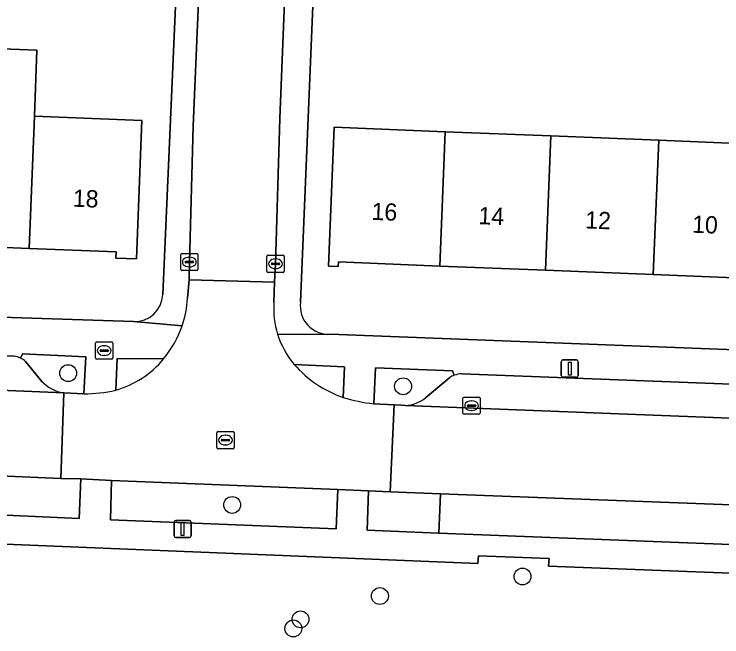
# Model space of a CAD drawing. Extents: x 161354 to 162026, y 386504 to 387460.
# Drawn here: x 161673.11 to 161714.17, y 387275.15 to 387311.28 of the extents above; entities that cross this region are included whole.
import ezdxf

# ---------------------------------------------------------------- set-up
doc = ezdxf.new("R2010")
doc.units = 0
for name, color, linetype in [('IMGEO_Boom', 7, 'Continuous'), ('IMGEO_Erf', 7, 'Continuous'), ('IMGEO_Groenvoorziening', 7, 'Continuous'), ('IMGEO_Kolk', 7, 'Continuous'), ('IMGEO_Lichtmast', 7, 'Continuous'), ('IMGEO_Pand', 7, 'Continuous'), ('IMGEO_Pand_nummerreeks', 7, 'Continuous'), ('IMGEO_Parkeervlak_halfverhard', 7, 'Continuous'), ('IMGEO_Parkeervlak_open', 7, 'Continuous'), ('IMGEO_Rijbaan_lokaal_open', 7, 'Continuous'), ('IMGEO_Rioolput', 7, 'Continuous'), ('IMGEO_Voetpad_open', 7, 'Continuous')]:
    doc.layers.add(name, color=color, linetype=linetype)

msp = doc.modelspace()

# ---------------------------------------------------------------- linework, layer by layer
at = {"layer": 'IMGEO_Boom'}
for centre in [(161676.251, 387290.45), (161695.677, 387289.683), (161685.765, 387282.799), (161702.605, 387278.647), (161694.333, 387277.515), (161689.723, 387276.161), (161689.312, 387275.635)]:
    msp.add_circle(centre, 0.489, dxfattribs=at)
at = {"layer": 'IMGEO_Erf'}
for points in [[(161629.952, 387318.458), (161629.122, 387297.833), (161629.123, 387297.592), (161629.146, 387297.352), (161629.19, 387297.114), (161629.255, 387296.882), (161629.341, 387296.657), (161629.446, 387296.44), (161629.57, 387296.233), (161629.713, 387296.038), (161629.872, 387295.857), (161630.047, 387295.691), (161630.235, 387295.54), (161630.437, 387295.408), (161630.649, 387295.294), (161630.871, 387295.199), (161631.101, 387295.125), (161631.336, 387295.071), (161631.575, 387295.039), (161631.709, 387295.03), (161680.043, 387293.444)], [(161681.733, 387295.001), (161682.667, 387316.174)], [(161690.607, 387315.961), (161689.731, 387294.569)], [(161668.359, 387309.421), (161674.438, 387309.18), (161674.287, 387305.358), (161680.526, 387305.111), (161680.208, 387297.08), (161679.009, 387297.128), (161679.024, 387297.487), (161673.983, 387297.687), (161667.904, 387297.927)], [(161716.307, 387295.921), (161710.194, 387296.166), (161703.945, 387296.416), (161697.805, 387296.663), (161691.929, 387296.898), (161691.918, 387296.634), (161691.359, 387296.656), (161691.682, 387304.712), (161698.117, 387304.454), (161704.257, 387304.208), (161710.506, 387303.958), (161716.421, 387303.721)], [(161691.439, 387292.715), (161735.46, 387291.011), (161741.613, 387290.772)]]:
    msp.add_lwpolyline(points, dxfattribs=at)
for centre, radius, start, end in [((161680.108, 387295.069), 1.627, 267.7132, 357.5956), ((161691.334, 387294.332), 1.62, 171.5737, 273.7321)]:
    msp.add_arc(centre, radius, start, end, dxfattribs=at)
at = {"layer": 'IMGEO_Groenvoorziening'}
for points in [[(161675.989, 387289.306), (161677.166, 387289.253), (161677.27, 387291.386), (161673.602, 387291.563), (161673.483, 387291.318)], [(161673.773, 387291.131), (161674.714, 387289.967)], [(161681.782, 387291.272), (161679.084, 387291.301), (161679.006, 387289.461)], [(161692.197, 387289.035), (161692.273, 387290.823), (161689.362, 387290.947)], [(161698.64, 387290.321), (161698.553, 387290.585), (161694.076, 387290.748), (161693.973, 387288.673), (161695.165, 387288.602), (161695.563, 387288.589), (161695.814, 387288.579)], [(161696.982, 387289.016), (161698.381, 387290.199)], [(161745.962, 387277.602), (161740.509, 387277.851), (161740.428, 387278.146), (161730.277, 387278.502), (161730.236, 387278.232), (161704.119, 387279.248), (161704.147, 387279.69), (161700.052, 387279.843), (161700.021, 387279.396), (161653.208, 387281.315), (161653.225, 387282.57), (161645.84, 387282.862), (161645.779, 387281.605), (161630.612, 387282.233)]]:
    msp.add_lwpolyline(points, dxfattribs=at)
for points in [[(161676.976, 387284.305), (161675.822, 387284.342), (161672.258, 387284.482), (161672.185, 387282.233), (161676.881, 387282.013)], [(161691.886, 387283.692), (161678.77, 387284.224), (161678.707, 387281.931), (161691.792, 387281.42)], [(161697.851, 387283.443), (161694.919, 387283.562), (161693.679, 387283.609), (161693.601, 387281.339), (161697.754, 387281.155)]]:
    msp.add_lwpolyline(points, close=True, dxfattribs=at)
for centre, radius, start, end in [((161672.855, 387290.026), 1.437, 50.289, 64.0809), ((161677.53, 387294.757), 5.498, 285.5746, 320.6645), ((161694.416, 387295.384), 6.725, 221.2759, 250.7305), ((161699.182, 387288.835), 1.581, 110.028, 120.4169), ((161676.337, 387291.537), 2.258, 224.0573, 261.1354), ((161695.763, 387290.494), 1.916, 271.5199, 309.5062)]:
    msp.add_arc(centre, radius, start, end, dxfattribs=at)
at = {"layer": 'IMGEO_Kolk'}
for p, q in [((161682.776, 387296.47), (161682.776, 387297.322)), ((161682.851, 387297.396), (161683.703, 387297.396)), ((161683.777, 387297.322), (161683.777, 387296.47)), ((161687.851, 387297.293), (161688.703, 387297.293)), ((161683.035, 387296.89), (161683.035, 387296.902)), ((161683.473, 387296.853), (161683.075, 387296.853)), ((161683.078, 387296.939), (161683.476, 387296.939)), ((161683.264, 387297.176), (161683.289, 387297.176)), ((161683.519, 387296.902), (161683.519, 387296.89)), ((161687.776, 387296.367), (161687.776, 387297.219)), ((161688.078, 387296.836), (161688.476, 387296.836)), ((161688.264, 387297.073), (161688.289, 387297.073)), ((161688.777, 387297.219), (161688.777, 387296.367)), ((161683.287, 387296.616), (161683.262, 387296.616)), ((161688.035, 387296.787), (161688.035, 387296.799)), ((161688.473, 387296.75), (161688.075, 387296.75)), ((161688.287, 387296.513), (161688.262, 387296.513)), ((161688.519, 387296.799), (161688.519, 387296.787)), ((161683.703, 387296.396), (161682.851, 387296.396)), ((161688.703, 387296.293), (161687.851, 387296.293)), ((161677.836, 387291.329), (161677.836, 387292.181)), ((161677.911, 387292.255), (161678.763, 387292.255)), ((161678.324, 387292.035), (161678.349, 387292.035)), ((161678.837, 387292.181), (161678.837, 387291.329)), ((161678.095, 387291.749), (161678.095, 387291.761)), ((161678.533, 387291.712), (161678.135, 387291.712)), ((161678.138, 387291.798), (161678.536, 387291.798)), ((161678.579, 387291.761), (161678.579, 387291.749)), ((161678.763, 387291.255), (161677.911, 387291.255)), ((161678.347, 387291.475), (161678.322, 387291.475)), ((161699.226, 387289.06), (161700.078, 387289.06)), ((161699.151, 387288.134), (161699.151, 387288.986)), ((161699.639, 387288.84), (161699.664, 387288.84)), ((161700.152, 387288.986), (161700.152, 387288.134)), ((161699.41, 387288.554), (161699.41, 387288.566)), ((161699.848, 387288.517), (161699.45, 387288.517)), ((161699.453, 387288.603), (161699.851, 387288.603)), ((161699.662, 387288.28), (161699.637, 387288.28)), ((161699.894, 387288.566), (161699.894, 387288.554)), ((161700.078, 387288.06), (161699.226, 387288.06))]:
    msp.add_line(p, q, dxfattribs=at)
for points in [[(161682.776, 387296.47), (161682.776, 387297.322)], [(161682.851, 387297.396), (161683.703, 387297.396)], [(161683.777, 387297.322), (161683.777, 387296.47)], [(161687.851, 387297.293), (161688.703, 387297.293)], [(161687.776, 387296.367), (161687.776, 387297.219)], [(161688.777, 387297.219), (161688.777, 387296.367)], [(161683.703, 387296.396), (161682.851, 387296.396)], [(161688.703, 387296.293), (161687.851, 387296.293)], [(161677.836, 387291.329), (161677.836, 387292.181)], [(161677.911, 387292.255), (161678.763, 387292.255)], [(161678.837, 387292.181), (161678.837, 387291.329)], [(161678.763, 387291.255), (161677.911, 387291.255)], [(161699.226, 387289.06), (161700.078, 387289.06)], [(161699.151, 387288.134), (161699.151, 387288.986)], [(161700.152, 387288.986), (161700.152, 387288.134)], [(161700.078, 387288.06), (161699.226, 387288.06)]]:
    msp.add_lwpolyline(points, dxfattribs=at)
for centre, radius, start, end in [((161682.853, 387297.32), 0.0765, 91.552, 178.448), ((161682.853, 387297.32), 0.0765, 91.552, 178.448), ((161683.701, 387297.32), 0.0765, 1.552, 88.448), ((161683.701, 387297.32), 0.0765, 1.552, 88.448), ((161687.853, 387297.217), 0.0765, 91.552, 178.448), ((161687.853, 387297.217), 0.0765, 91.552, 178.448), ((161688.701, 387297.217), 0.0765, 1.552, 88.448), ((161688.701, 387297.217), 0.0765, 1.552, 88.448), ((161683.075, 387296.899), 0.0403, 85.8775, 175.7526), ((161683.072, 387296.889), 0.0366, 178.938, 274.7102), ((161683.476, 387296.896), 0.043, 264.8664, 352.4533), ((161683.48, 387296.901), 0.0386, 1.7309, 96.639), ((161688.075, 387296.796), 0.0403, 85.8775, 175.7526), ((161688.48, 387296.798), 0.0386, 1.7309, 96.639), ((161682.853, 387296.472), 0.0765, 181.552, 268.448), ((161682.853, 387296.472), 0.0765, 181.552, 268.448), ((161683.701, 387296.472), 0.0765, 271.552, 358.448), ((161683.701, 387296.472), 0.0765, 271.552, 358.448), ((161688.072, 387296.786), 0.0366, 178.938, 274.7102), ((161688.476, 387296.793), 0.043, 264.8664, 352.4533), ((161687.853, 387296.369), 0.0765, 181.552, 268.448), ((161687.853, 387296.369), 0.0765, 181.552, 268.448), ((161688.701, 387296.369), 0.0765, 271.552, 358.448), ((161688.701, 387296.369), 0.0765, 271.552, 358.448), ((161677.913, 387292.179), 0.0765, 91.552, 178.448), ((161677.913, 387292.179), 0.0765, 91.552, 178.448), ((161678.761, 387292.179), 0.0765, 1.552, 88.448), ((161678.761, 387292.179), 0.0765, 1.552, 88.448), ((161678.135, 387291.758), 0.0403, 85.8775, 175.7526), ((161678.132, 387291.748), 0.0366, 178.938, 274.7102), ((161678.536, 387291.755), 0.043, 264.8664, 352.4533), ((161678.54, 387291.76), 0.0386, 1.7309, 96.639), ((161677.913, 387291.331), 0.0765, 181.552, 268.448), ((161677.913, 387291.331), 0.0765, 181.552, 268.448), ((161678.761, 387291.331), 0.0765, 271.552, 358.448), ((161678.761, 387291.331), 0.0765, 271.552, 358.448), ((161699.228, 387288.984), 0.0765, 91.552, 178.448), ((161699.228, 387288.984), 0.0765, 91.552, 178.448), ((161700.076, 387288.984), 0.0765, 1.552, 88.448), ((161700.076, 387288.984), 0.0765, 1.552, 88.448), ((161699.45, 387288.563), 0.0403, 85.8775, 175.7526), ((161699.447, 387288.553), 0.0366, 178.938, 274.7102), ((161699.851, 387288.56), 0.043, 264.8664, 352.4533), ((161699.855, 387288.565), 0.0386, 1.7309, 96.639), ((161699.228, 387288.136), 0.0765, 181.552, 268.448), ((161699.228, 387288.136), 0.0765, 181.552, 268.448), ((161700.076, 387288.136), 0.0765, 271.552, 358.448), ((161700.076, 387288.136), 0.0765, 271.552, 358.448)]:
    msp.add_arc(centre, radius, start, end, dxfattribs=at)
for centre, major_axis, ratio, start_param, end_param in [((161683.263, 387296.896), (-0.387, 0.002), 0.722429, 4.712389, 7.853982), ((161683.288, 387296.896), (-0.39, 0.002), 0.717154, 1.570796, 4.712389), ((161688.263, 387296.793), (-0.387, 0.002), 0.722429, 4.712389, 7.853982), ((161688.288, 387296.793), (-0.39, 0.002), 0.717154, 1.570796, 4.712389), ((161678.323, 387291.755), (-0.387, 0.002), 0.722429, 4.712389, 7.853982), ((161678.348, 387291.755), (-0.39, 0.002), 0.717154, 1.570796, 4.712389), ((161699.638, 387288.56), (-0.387, 0.002), 0.722429, 4.712389, 7.853982), ((161699.663, 387288.56), (-0.39, 0.002), 0.717154, 1.570796, 4.712389)]:
    msp.add_ellipse(centre, major_axis=major_axis, ratio=ratio, start_param=start_param, end_param=end_param, dxfattribs=at)
at = {"layer": 'IMGEO_Lichtmast'}
for p, q in [((161704.849, 387290.311), (161704.849, 387291.111)), ((161704.849, 387291.111), (161704.849, 387290.311)), ((161704.949, 387291.211), (161705.739, 387291.211)), ((161705.739, 387291.211), (161704.949, 387291.211)), ((161705.839, 387291.111), (161705.839, 387290.311)), ((161705.839, 387290.311), (161705.839, 387291.111)), ((161705.739, 387290.211), (161704.949, 387290.211)), ((161704.949, 387290.211), (161705.739, 387290.211)), ((161682.392, 387281.005), (161682.392, 387281.805)), ((161682.392, 387281.805), (161682.392, 387281.005)), ((161682.492, 387281.905), (161683.282, 387281.905)), ((161683.282, 387281.905), (161682.492, 387281.905)), ((161683.382, 387281.805), (161683.382, 387281.005)), ((161683.382, 387281.005), (161683.382, 387281.805)), ((161683.282, 387280.905), (161682.492, 387280.905)), ((161682.492, 387280.905), (161683.282, 387280.905))]:
    msp.add_line(p, q, dxfattribs=at)
for points in [[(161705.269, 387291.086), (161705.419, 387291.086), (161705.419, 387290.336), (161705.269, 387290.336), (161705.269, 387291.086)], [(161682.812, 387281.78), (161682.962, 387281.78), (161682.962, 387281.03), (161682.812, 387281.03), (161682.812, 387281.78)]]:
    msp.add_lwpolyline(points, dxfattribs=at)
for centre, start, end in [((161704.949, 387291.111), 90, 180), ((161704.949, 387291.111), 90, 180), ((161705.739, 387291.111), 0, 90), ((161705.739, 387291.111), 360, 90), ((161704.949, 387290.311), 180, 270), ((161704.949, 387290.311), 180, 270), ((161705.739, 387290.311), 270, 0), ((161705.739, 387290.311), 270, 0), ((161682.492, 387281.805), 90, 180), ((161682.492, 387281.805), 90, 180), ((161683.282, 387281.805), 0, 90), ((161683.282, 387281.805), 360, 90), ((161682.492, 387281.005), 180, 270), ((161682.492, 387281.005), 180, 270), ((161683.282, 387281.005), 270, 0), ((161683.282, 387281.005), 270, 0)]:
    msp.add_arc(centre, 0.1, start, end, dxfattribs=at)
at = {"layer": 'IMGEO_Pand'}
for points in [[(161668.208, 387305.599), (161667.904, 387297.927), (161673.983, 387297.687), (161674.287, 387305.358), (161674.438, 387309.18), (161668.359, 387309.421)], [(161673.983, 387297.687), (161679.024, 387297.487), (161679.009, 387297.128), (161680.208, 387297.08), (161680.526, 387305.111), (161674.287, 387305.358)], [(161698.117, 387304.454), (161691.682, 387304.712), (161691.359, 387296.656), (161691.918, 387296.634), (161691.929, 387296.898), (161697.805, 387296.663)], [(161704.257, 387304.208), (161698.117, 387304.454), (161697.805, 387296.663), (161703.945, 387296.416)], [(161710.506, 387303.958), (161704.257, 387304.208), (161703.945, 387296.416), (161710.194, 387296.166)], [(161716.619, 387303.713), (161716.421, 387303.721), (161710.506, 387303.958), (161710.194, 387296.166), (161716.307, 387295.921)]]:
    msp.add_lwpolyline(points, close=True, dxfattribs=at)
at = {"layer": 'IMGEO_Parkeervlak_halfverhard'}
msp.add_lwpolyline([(161735.136, 387282.027), (161697.851, 387283.443), (161697.754, 387281.155), (161735.045, 387279.713)], close=True, dxfattribs=at)
at = {"layer": 'IMGEO_Parkeervlak_open'}
for points in [[(161673.114, 387291.439), (161637.383, 387292.912)], [(161674.714, 387289.967), (161673.773, 387291.131)], [(161634.348, 387291.039), (161675.989, 387289.306)], [(161734.386, 387289.048), (161699.085, 387290.412)], [(161698.381, 387290.199), (161696.982, 387289.016)], [(161695.814, 387288.579), (161737.445, 387286.938)]]:
    msp.add_lwpolyline(points, dxfattribs=at)
for centre, radius, start, end in [((161672.858, 387290.036), 1.426, 64.0197, 79.6703), ((161672.855, 387290.026), 1.437, 50.289, 64.0809), ((161699.182, 387288.835), 1.581, 110.028, 120.4169), ((161699.167, 387288.877), 1.537, 93.0624, 110.0523), ((161676.337, 387291.537), 2.258, 224.0573, 261.1354), ((161695.763, 387290.494), 1.916, 271.5199, 309.5062)]:
    msp.add_arc(centre, radius, start, end, dxfattribs=at)
at = {"layer": 'IMGEO_Rijbaan_lokaal_open'}
for points in [[(161686.519, 387379.387), (161686.356, 387375.816), (161684.258, 387323.082), (161682.942, 387323.144), (161682.928, 387322.604), (161682.635, 387317.904), (161682.667, 387316.174), (161683.979, 387316.118), (161683.499, 387304.784), (161683.277, 387296.896), (161683.26, 387295.867), (161688.221, 387295.718), (161688.277, 387296.793), (161688.52, 387305.232), (161690.025, 387342.43)], [(161688.183, 387294.558), (161688.221, 387295.718), (161683.26, 387295.867), (161683.172, 387294.794)], [(161677.166, 387289.253), (161675.989, 387289.306), (161675.822, 387284.342), (161676.976, 387284.305), (161678.77, 387284.224), (161691.886, 387283.692), (161693.679, 387283.609), (161694.919, 387283.562), (161695.165, 387288.602)], [(161695.165, 387288.602), (161693.973, 387288.673)]]:
    msp.add_lwpolyline(points, dxfattribs=at)
for points in [[(161675.989, 387289.306), (161634.348, 387291.039), (161634.237, 387291.044), (161633.999, 387286.034), (161636.319, 387285.937), (161672.258, 387284.482), (161675.822, 387284.342)], [(161740.501, 387286.836), (161737.445, 387286.938), (161695.814, 387288.579), (161695.563, 387288.589), (161695.165, 387288.602), (161694.919, 387283.562), (161697.851, 387283.443), (161735.136, 387282.027), (161740.371, 387281.819)]]:
    msp.add_lwpolyline(points, close=True, dxfattribs=at)
for centre, radius, start, end in [((161677.107, 387295.152), 6.076, 341.1876, 356.6195), ((161693.159, 387294.187), 4.99, 175.7329, 197.2263), ((161677.128, 387295.141), 6.052, 320.2657, 341.2258), ((161693.181, 387294.195), 5.013, 197.2391, 220.3775), ((161677.53, 387294.757), 5.498, 285.5746, 320.6645), ((161694.416, 387295.384), 6.725, 221.2759, 250.7305), ((161677.265, 387296.618), 7.366, 269.2283, 283.6708), ((161694.993, 387298.216), 9.597, 253.0608, 263.8978)]:
    msp.add_arc(centre, radius, start, end, dxfattribs=at)
at = {"layer": 'IMGEO_Rioolput'}
for p, q in [((161684.871, 387286.134), (161684.871, 387286.986)), ((161684.946, 387287.06), (161685.798, 387287.06)), ((161685.872, 387286.986), (161685.872, 387286.134)), ((161685.13, 387286.554), (161685.13, 387286.566)), ((161685.173, 387286.603), (161685.571, 387286.603)), ((161685.359, 387286.84), (161685.384, 387286.84)), ((161685.614, 387286.566), (161685.614, 387286.554)), ((161685.568, 387286.517), (161685.17, 387286.517)), ((161685.382, 387286.28), (161685.357, 387286.28)), ((161685.798, 387286.06), (161684.946, 387286.06))]:
    msp.add_line(p, q, dxfattribs=at)
for points in [[(161684.871, 387286.134), (161684.871, 387286.986)], [(161684.946, 387287.06), (161685.798, 387287.06)], [(161685.872, 387286.986), (161685.872, 387286.134)], [(161685.798, 387286.06), (161684.946, 387286.06)]]:
    msp.add_lwpolyline(points, dxfattribs=at)
for centre, radius, start, end in [((161684.948, 387286.984), 0.0765, 91.552, 178.448), ((161684.948, 387286.984), 0.0765, 91.552, 178.448), ((161685.796, 387286.984), 0.0765, 1.552, 88.448), ((161685.796, 387286.984), 0.0765, 1.552, 88.448), ((161685.17, 387286.563), 0.0403, 85.8775, 175.7526), ((161685.575, 387286.565), 0.0386, 1.7309, 96.639), ((161685.167, 387286.553), 0.0366, 178.938, 274.7102), ((161685.571, 387286.56), 0.043, 264.8664, 352.4533), ((161684.948, 387286.136), 0.0765, 181.552, 268.448), ((161684.948, 387286.136), 0.0765, 181.552, 268.448), ((161685.796, 387286.136), 0.0765, 271.552, 358.448), ((161685.796, 387286.136), 0.0765, 271.552, 358.448)]:
    msp.add_arc(centre, radius, start, end, dxfattribs=at)
for centre, major_axis, ratio, start_param, end_param in [((161685.358, 387286.56), (-0.387, 0.002), 0.722429, 4.712389, 7.853982), ((161685.383, 387286.56), (-0.39, 0.002), 0.717154, 1.570796, 4.712389)]:
    msp.add_ellipse(centre, major_axis=major_axis, ratio=ratio, start_param=start_param, end_param=end_param, dxfattribs=at)
at = {"layer": 'IMGEO_Voetpad_open'}
for points in [[(161690.025, 387342.43), (161688.52, 387305.232), (161688.277, 387296.793), (161688.221, 387295.718), (161688.183, 387294.558)], [(161683.499, 387304.784), (161683.979, 387316.118), (161682.667, 387316.174), (161681.733, 387295.001)], [(161689.731, 387294.569), (161690.607, 387315.961)], [(161683.172, 387294.794), (161683.26, 387295.867), (161683.277, 387296.896), (161683.499, 387304.784)], [(161682.858, 387293.193), (161680.043, 387293.444), (161631.709, 387295.03)], [(161680.043, 387293.444), (161682.858, 387293.193)], [(161637.383, 387292.912), (161673.114, 387291.439)], [(161688.393, 387292.709), (161691.305, 387292.681), (161691.439, 387292.715)], [(161691.439, 387292.715), (161691.305, 387292.681), (161688.393, 387292.709)], [(161741.613, 387290.772), (161735.46, 387291.011), (161691.439, 387292.715)], [(161673.483, 387291.318), (161673.602, 387291.563), (161677.27, 387291.386), (161677.166, 387289.253)], [(161679.006, 387289.461), (161679.084, 387291.301), (161681.782, 387291.272)], [(161689.362, 387290.947), (161692.273, 387290.823), (161692.197, 387289.035)], [(161693.973, 387288.673), (161694.076, 387290.748), (161698.553, 387290.585), (161698.64, 387290.321)], [(161699.085, 387290.412), (161734.386, 387289.048)], [(161697.754, 387281.155), (161693.601, 387281.339), (161693.679, 387283.609), (161691.886, 387283.692), (161691.792, 387281.42), (161678.707, 387281.931), (161678.77, 387284.224), (161676.976, 387284.305), (161676.881, 387282.013), (161672.185, 387282.233), (161653.24, 387282.963), (161653.225, 387282.57), (161653.208, 387281.315), (161700.021, 387279.396), (161700.052, 387279.843), (161704.147, 387279.69), (161704.119, 387279.248), (161730.236, 387278.232), (161730.277, 387278.502), (161740.428, 387278.146), (161740.509, 387277.851), (161745.962, 387277.602), (161748.749, 387280.43)], [(161745.363, 387281.603), (161740.371, 387281.819), (161740.293, 387279.63), (161735.045, 387279.713), (161697.754, 387281.155)]]:
    msp.add_lwpolyline(points, dxfattribs=at)
for centre, radius, start, end in [((161680.108, 387295.069), 1.627, 267.7132, 357.5956), ((161677.107, 387295.152), 6.076, 341.1876, 356.6195), ((161693.159, 387294.187), 4.99, 175.7329, 197.2263), ((161691.334, 387294.332), 1.62, 171.5737, 273.7321), ((161677.128, 387295.141), 6.052, 320.2657, 341.2258), ((161693.181, 387294.195), 5.013, 197.2391, 220.3775), ((161672.858, 387290.036), 1.426, 64.0197, 79.6703), ((161699.167, 387288.877), 1.537, 93.0624, 110.0523), ((161677.265, 387296.618), 7.366, 269.2283, 283.6708), ((161694.993, 387298.216), 9.597, 253.0608, 263.8978)]:
    msp.add_arc(centre, radius, start, end, dxfattribs=at)

# ---------------------------------------------------------------- texts
at = {"layer": 'IMGEO_Pand_nummerreeks'}
for s, rotation, p in [('18', 357.7318, (161676.504, 387300.109)), ('16', 357.7024, (161693.834, 387299.344)), ('14', 357.7024, (161700.032, 387299.095)), ('12', 357.705, (161706.228, 387298.847)), ('10', 357.7024, (161712.431, 387298.599))]:
    msp.add_text(s, height=1, rotation=rotation, dxfattribs=at).set_placement(p)

doc.saveas('drawing.dxf')
